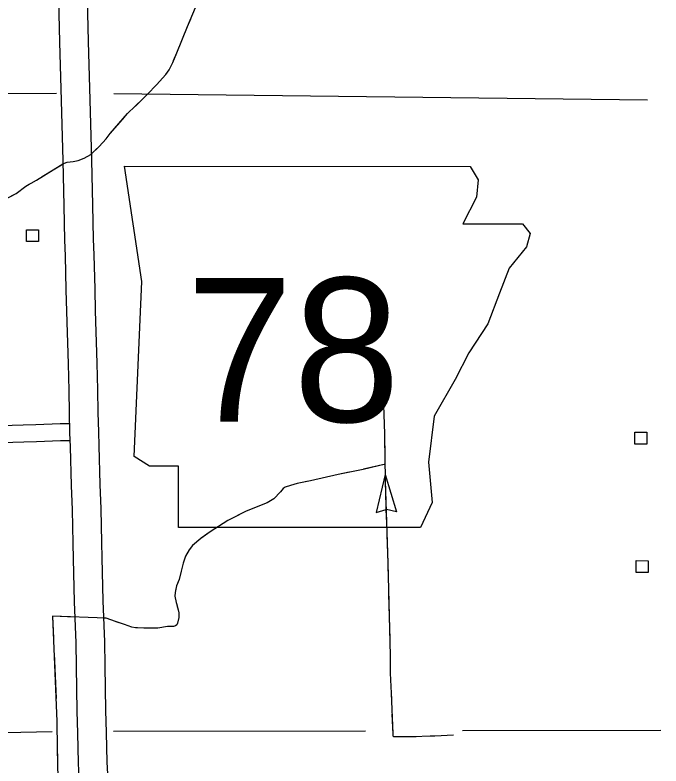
# Model space of a CAD drawing. Extents: x 1084508 to 1142749, y 1057638 to 1093403.
# Drawn here: x 1121021 to 1122806, y 1065783 to 1067858 of the extents above; entities that cross this region are included whole.
import ezdxf

# ---------------------------------------------------------------- set-up
doc = ezdxf.new("R2010")
doc.units = 0
for name, color, linetype in [('Level 10', 7, 'Continuous'), ('Level 21', 7, 'Continuous'), ('Level 4', 7, 'Continuous'), ('Level 43', 7, 'Continuous'), ('Level 46', 7, 'Continuous'), ('Level 5', 7, 'Continuous'), ('Level 56', 7, 'Continuous')]:
    doc.layers.add(name, color=color, linetype=linetype)

msp = doc.modelspace()

# ---------------------------------------------------------------- linework, layer by layer
at = {"layer": 'Level 10'}
for points in [[(1121172.7, 1066704), (1121171.2, 1066758.6), (1121170.2, 1066820.5), (1121168.4, 1066894.2), (1121164.2, 1067038.9), (1121162.7, 1067098.4), (1121160.3, 1067193.2), (1121158.8, 1067236.5), (1121156.6, 1067331.1), (1121153.9, 1067455.4), (1121149.6, 1067621.9), (1121144.7, 1067782.9), (1121137.3, 1068098.3), (1121127.9, 1068450.5), (1121127.6, 1068472.1), (1121123.2, 1068610.7), (1121118.8, 1068746.7), (1121115.9, 1068834.3), (1121111.8, 1068990.3), (1121109.4, 1069065.4), (1121104.2, 1069214.7), (1121101.5, 1069314.6)], [(1121179.9, 1069313), (1121182.6, 1069217.1), (1121187.9, 1069068), (1121190.2, 1068992.6), (1121194.3, 1068836.7), (1121197.3, 1068749.2), (1121201.7, 1068613.2), (1121206.1, 1068473.9), (1121206.4, 1068452), (1121215.8, 1068100.3), (1121223.2, 1067785), (1121228, 1067624.1), (1121232.4, 1067457.2), (1121235, 1067332.8), (1121237.2, 1067238.8), (1121238.7, 1067195.6), (1121241.2, 1067100.4), (1121242.7, 1067041.1), (1121246.9, 1066896.3), (1121248.6, 1066822.1), (1121249.6, 1066760.3), (1121251.2, 1066706.2)], [(1121199.6, 1065725.3), (1121196.7, 1065791.5), (1121194.7, 1065873.9), (1121192.7, 1065934.4), (1121190.5, 1066058.5), (1121189.7, 1066123.9), (1121185.3, 1066237.1), (1121182.7, 1066355.9), (1121181.3, 1066398.5), (1121179.6, 1066490.9), (1121176.7, 1066558.4), (1121174.6, 1066665.3), (1121172.7, 1066704)], [(1121251.2, 1066706.2), (1121253, 1066668), (1121255.2, 1066560.9), (1121258, 1066493.3), (1121259.8, 1066400.5), (1121261.1, 1066358), (1121263.7, 1066239.5), (1121268.1, 1066125.9), (1121269, 1066059.7), (1121271.2, 1065936.4), (1121273.2, 1065876.1), (1121275.1, 1065794.1), (1121278, 1065728.5)]]:
    msp.add_lwpolyline(points, dxfattribs=at)
at = {"layer": 'Level 21'}
for p, q in [((1121371.6, 1067121.6), (1121323.8, 1067440.2)), ((1122278.9, 1067439.8), (1122300.9, 1067403.1)), ((1122300.9, 1067403.1), (1122295.6, 1067355.3)), ((1122295.6, 1067355.3), (1122258.4, 1067280.9)), ((1122258.4, 1067280.9), (1122423.1, 1067280.9)), ((1122423.1, 1067280.9), (1122444.3, 1067254.4)), ((1122444.3, 1067254.4), (1122433.7, 1067217.2)), ((1122433.7, 1067217.2), (1122385.9, 1067158.8)), ((1122385.9, 1067158.8), (1122359.3, 1067089.8)), ((1121350.4, 1066638.4), (1121371.6, 1067121.6)), ((1122359.3, 1067089.8), (1122327.5, 1067004.8)), ((1122327.5, 1067004.8), (1122274.4, 1066925.1)), ((1122274.4, 1066925.1), (1122237.2, 1066850.8)), ((1122237.2, 1066850.8), (1122178.8, 1066749.9)), ((1122178.8, 1066749.9), (1122162.9, 1066622.5)), ((1121392.9, 1066611.8), (1121350.4, 1066638.4)), ((1122162.9, 1066622.5), (1122173.5, 1066510.9)), ((1121472.5, 1066611.8), (1121392.9, 1066611.8)), ((1121472.5, 1066441.9), (1121472.5, 1066611.8)), ((1122173.5, 1066510.9), (1122141.6, 1066441.9)), ((1122141.6, 1066441.9), (1121472.5, 1066441.9))]:
    msp.add_line(p, q, dxfattribs=at)
msp.add_lwpolyline([(1121323.8, 1067440.2), (1122278.9, 1067439.8)], dxfattribs=at)
at = {"layer": 'Level 4'}
for points in [[(1121135.5, 1067641.5), (1120670.4, 1067639.7), (1119552.8, 1067647.3)], [(1122768.5, 1067623.3), (1121293.6, 1067640.4)]]:
    msp.add_lwpolyline(points, dxfattribs=at)
at = {"layer": 'Level 43'}
for p, q in [((1122043.8, 1066588.8), (1122019.2, 1066483.9)), ((1122043.8, 1066588.8), (1122074.9, 1066485.7)), ((1122019.2, 1066483.9), (1122046.6, 1066492.2)), ((1122074.9, 1066485.7), (1122047, 1066492.2))]:
    msp.add_line(p, q, dxfattribs=at)
for points in [[(1120970.2, 1067337.7), (1121023.9, 1067364.8), (1121050.9, 1067384.9), (1121080.1, 1067402.1), (1121126.4, 1067430.4), (1121153.5, 1067446.8), (1121164.9, 1067451.3), (1121181.3, 1067453.8), (1121195.3, 1067456.3), (1121211.7, 1067462.4), (1121230.1, 1067473.1), (1121253.5, 1067495.2), (1121272.4, 1067515.7), (1121284.3, 1067530.9), (1121331.8, 1067585.9), (1121374.1, 1067626.5), (1121386.8, 1067639.6), (1121411.8, 1067665.1), (1121437.6, 1067694.2), (1121447.1, 1067706.9), (1121456.9, 1067727), (1121467.6, 1067753.7), (1121497.5, 1067826.3), (1121539.3, 1067926)], [(1121459.2, 1067732.7), (1121467.6, 1067753.7), (1121497.5, 1067826.3), (1121506.5, 1067847.6)], [(1121353.5, 1067606.7), (1121374.1, 1067626.5), (1121386.8, 1067639.6), (1121411.8, 1067665.1), (1121437.6, 1067694.2), (1121439.4, 1067696.5)], [(1121242, 1067484.4), (1121253.5, 1067495.2), (1121272.4, 1067515.7), (1121284.3, 1067530.9), (1121324.4, 1067577.3)], [(1121095.9, 1067411.8), (1121126.4, 1067430.4), (1121154.1, 1067447.2)], [(1121008.2, 1067356.9), (1121023.9, 1067364.8), (1121050.9, 1067384.9), (1121060.3, 1067390.4)], [(1122232.4, 1065868.6), (1122180.5, 1065865.5), (1122167.6, 1065865.5), (1122122.5, 1065863.7), (1122073.4, 1065864.1), (1122068, 1065864.1), (1122066.7, 1065864.6), (1122065.8, 1065865.9), (1122065.3, 1065868.6), (1122065.3, 1065871.7), (1122061.3, 1065984.3), (1122058.2, 1066039.7), (1122058.6, 1066088.9), (1122051.5, 1066344), (1122044.3, 1066571), (1122043, 1066701), (1122038.5, 1066833.7)], [(1122039.8, 1066795.9), (1122038.5, 1066833.7)], [(1122043.1, 1066692.4), (1122043, 1066701), (1122041.2, 1066754.5)], [(1122043.7, 1066630.2), (1122043.1, 1066692.4)], [(1122044.8, 1066617), (1121982.7, 1066602.7), (1121913.9, 1066588.4), (1121837.1, 1066571.4), (1121800.9, 1066563.4), (1121781.7, 1066558), (1121767, 1066554), (1121762.1, 1066549.5), (1121754.5, 1066540.6), (1121735.7, 1066520.9), (1121717.9, 1066510.6), (1121659.8, 1066487.4), (1121608.9, 1066461.1), (1121559.8, 1066429.8), (1121533.9, 1066411.5), (1121511.1, 1066392.7), (1121501.7, 1066380.6), (1121491.9, 1066362.8), (1121485.6, 1066344), (1121479.8, 1066321.7), (1121474.5, 1066298.9), (1121466.9, 1066280.6), (1121463.3, 1066262.2), (1121462.9, 1066252.4), (1121466, 1066235), (1121467.8, 1066229.2), (1121471.4, 1066214.4), (1121474, 1066206.4), (1121474, 1066193.4), (1121469.6, 1066177.8), (1121467.8, 1066172.9), (1121464.7, 1066170.2), (1121459.3, 1066168.4), (1121453, 1066168.4), (1121441.9, 1066168.9), (1121415.1, 1066164.4), (1121376.7, 1066163.9), (1121354.3, 1066164.8), (1121343.6, 1066166.6), (1121323.1, 1066174.2), (1121299, 1066182.3), (1121273.1, 1066191.2), (1121124.9, 1066197.3)], [(1122044.8, 1066617), (1121984.2, 1066603)], [(1121943.7, 1066594.6), (1121913.9, 1066588.4), (1121837.1, 1066571.4), (1121822.2, 1066568.1)], [(1122047.7, 1066464.6), (1122044.3, 1066571), (1122044.2, 1066588.8)], [(1121782, 1066558.1), (1121781.7, 1066558), (1121767, 1066554), (1121762.1, 1066549.5), (1121754.5, 1066540.6), (1121735.7, 1066520.9), (1121717.9, 1066510.6), (1121678.3, 1066494.8)], [(1121640.7, 1066477.5), (1121608.9, 1066461.1), (1121559.8, 1066429.8), (1121535.1, 1066412.3)], [(1122052.7, 1066298.9), (1122051.5, 1066344), (1122049, 1066423.2)], [(1121504.7, 1066384.5), (1121501.7, 1066380.6), (1121491.9, 1066362.8), (1121485.6, 1066344), (1121479.8, 1066321.7), (1121474.5, 1066298.9), (1121466.9, 1066280.6), (1121464.4, 1066267.9)], [(1122057.4, 1066133.3), (1122053.9, 1066257.5)], [(1121468.3, 1066227.2), (1121471.4, 1066214.4), (1121474, 1066206.4), (1121474, 1066193.4), (1121469.6, 1066177.8), (1121467.8, 1066172.9), (1121464.7, 1066170.2), (1121459.3, 1066168.4), (1121453, 1066168.4), (1121441.9, 1066168.9), (1121415.1, 1066164.4), (1121401.2, 1066164.2)], [(1121124.9, 1066197.3), (1121136.9, 1065905.9), (1121137.8, 1065831.3), (1121141.3, 1065666.2)], [(1121186.9, 1066194.7), (1121124.9, 1066197.3)], [(1121124.9, 1066197.3), (1121127.5, 1066135.2)], [(1121300.3, 1066181.8), (1121299, 1066182.3), (1121273.1, 1066191.2), (1121265.6, 1066191.5)], [(1121359.7, 1066164.6), (1121354.3, 1066164.8), (1121343.6, 1066166.6), (1121323.1, 1066174.2), (1121300.3, 1066181.8)], [(1121129.2, 1066093.8), (1121134.3, 1065969.6)], [(1122061.9, 1065967.6), (1122061.3, 1065984.3), (1122058.2, 1066039.7), (1122058.6, 1066088.9), (1122058.5, 1066091.8)], [(1121136, 1065928.2), (1121136.9, 1065905.9), (1121137.8, 1065831.3), (1121138.4, 1065803.9)], [(1122128.9, 1065864), (1122122.5, 1065863.7), (1122073.4, 1065864.1), (1122068, 1065864.1), (1122066.7, 1065864.6), (1122065.8, 1065865.9), (1122065.3, 1065868.6), (1122065.3, 1065871.7), (1122063.4, 1065926.2)], [(1122232.4, 1065868.6), (1122180.5, 1065865.5), (1122170.3, 1065865.5)]]:
    msp.add_lwpolyline(points, dxfattribs=at)
at = {"layer": 'Level 46'}
for points in [[(1121172, 1066728.5), (1121146, 1066728.3), (1121078.9, 1066726.2), (1121043.6, 1066725.2), (1120950.7, 1066722.5)], [(1121173.8, 1066681.4), (1121146.9, 1066681.2), (1121080.4, 1066679.1), (1121045, 1066678.1), (1120952.3, 1066675.5)]]:
    msp.add_lwpolyline(points, dxfattribs=at)
at = {"layer": 'Level 5'}
for points in [[(1121123.8, 1065877.1), (1119614.8, 1065845)], [(1121293.3, 1065879.5), (1121989.3, 1065880.7)], [(1122256.9, 1065881.1), (1122805.6, 1065882.1)]]:
    msp.add_lwpolyline(points, dxfattribs=at)
at = {"layer": 'Level 56'}
for points in [[(1121053, 1067232.2), (1121053, 1067264.9), (1121085.7, 1067264.9), (1121085.7, 1067232.2)], [(1122733.7, 1066672.8), (1122733.7, 1066705.4), (1122766.4, 1066705.4), (1122766.4, 1066672.8)], [(1122737, 1066317.9), (1122737.3, 1066350.6), (1122770, 1066350.3), (1122769.8, 1066317.6)]]:
    msp.add_lwpolyline(points, close=True, dxfattribs=at)

# ---------------------------------------------------------------- texts
at = {"layer": 'Level 21'}
msp.add_text('78', height=397.75, dxfattribs=at).set_placement((1121493.5, 1066734.2))

doc.saveas('drawing.dxf')
